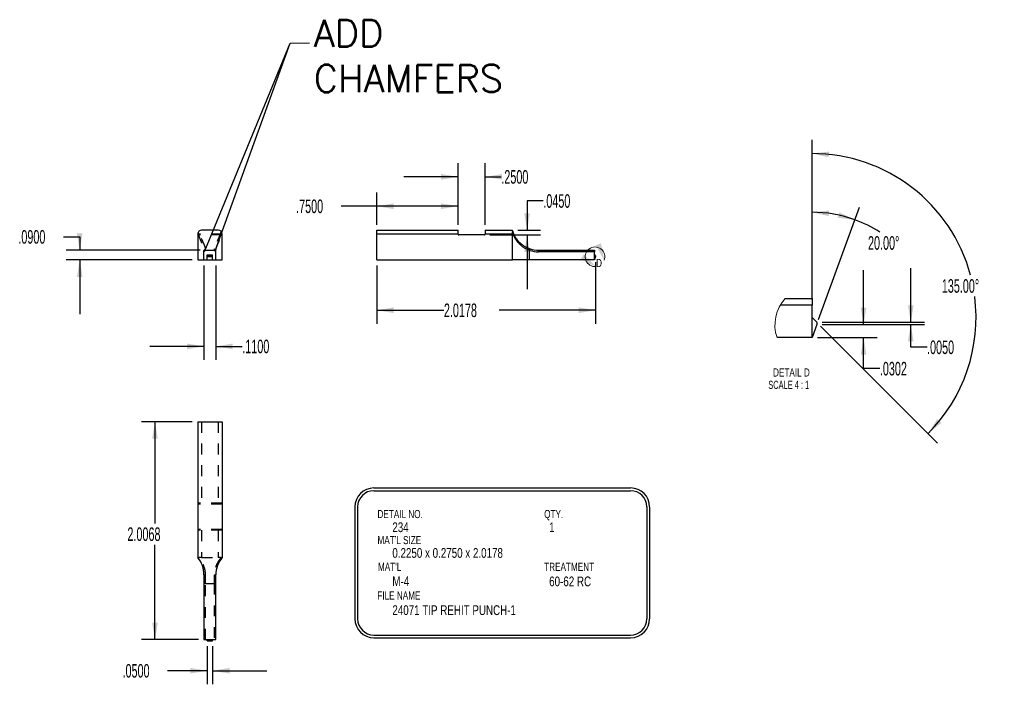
# Model space of a CAD drawing. Header units: inches. Extents: x 1880 to 2363, y -453 to -54.
# Tile 908 of 1056: x 2122 to 2131, y -449 to -443. Entities that reach past the tile are written whole.
import ezdxf

# ---------------------------------------------------------------- set-up
doc = ezdxf.new("R2010")
doc.units = ezdxf.units.IN
doc.header["$LTSCALE"] = 0.5
doc.header["$MEASUREMENT"] = 0
doc.linetypes.add('HIDDEN', pattern=[0.225, 0.15, -0.075])
for name, color, linetype in [('SID-M-D', 42, 'Continuous'), ('SID-M-H', 4, 'HIDDEN'), ('SID-M-M', 233, 'Continuous'), ('SID-M-S', 105, 'Continuous'), ('SID-M-S2', 1, 'Continuous')]:
    doc.layers.add(name, color=color, linetype=linetype)
doc.styles.add('SLDTEXTSTYLE0', font='TXT', dxfattribs={"width": 0.595745})
doc.styles.add('SLDTEXTSTYLE1', font='TXT', dxfattribs={"width": 0.744681})
doc.styles.add('T', font='romans.shx')

msp = doc.modelspace()

# ---------------------------------------------------------------- linework, layer by layer
at = {"color": 7, "linetype": 'Continuous', "lineweight": 18}
for centre, radius, start, end in [((2127.27476, -445.07167), 0.0904, 339.194396, 276.445377), ((2129.29436, -445.70034), 0.36158, 137.668594, 198.796418)]:
    msp.add_arc(centre, radius, start, end, dxfattribs=at)
for points in [[(2127.35926, -445.10378), (2127.33038, -444.94829), (2127.28151, -444.96606)], [(2127.28491, -445.16149), (2127.17077, -445.05202), (2127.14143, -445.09495)]]:
    msp.add_solid(points, dxfattribs=at)
at = {"layer": 'SID-M-D'}
for p, q in [((2129.2747, -445.46684), (2129.2747, -443.99514)), ((2126.01309, -444.7758), (2126.01309, -444.20984)), ((2126.26309, -444.7758), (2126.26309, -444.20984)), ((2126.01309, -444.33484), (2125.51309, -444.33484)), ((2126.26309, -444.33484), (2126.41157, -444.33484)), ((2125.26309, -444.7758), (2125.26309, -444.48081)), ((2126.01309, -444.7758), (2126.01309, -444.48081)), ((2125.26309, -444.60581), (2124.93587, -444.60581)), ((2126.01309, -444.60581), (2125.26309, -444.60581)), ((2126.79861, -444.55713), (2126.64861, -444.55713)), ((2126.64861, -444.55713), (2126.64861, -444.8258)), ((2129.2747, -445.46684), (2129.2747, -444.53614)), ((2129.3358, -445.64897), (2129.71273, -444.61338)), ((2126.30559, -444.8708), (2126.77361, -444.8708)), ((2126.56309, -444.8258), (2126.77361, -444.8258)), ((2126.64861, -444.8708), (2126.64861, -445.3708)), ((2122.37629, -444.88767), (2122.52629, -444.88767)), ((2122.52629, -444.88767), (2122.52629, -445.0108)), ((2123.63615, -445.0108), (2122.40129, -445.0108)), ((2123.56365, -445.1008), (2122.40129, -445.1008)), ((2122.52629, -445.1008), (2122.52629, -445.6008)), ((2123.67115, -445.1508), (2123.67115, -446.0226)), ((2123.78115, -445.1508), (2123.78115, -446.0226)), ((2125.26309, -445.1508), (2125.26309, -445.68943)), ((2127.28084, -445.12057), (2127.28084, -445.68943)), ((2129.75008, -445.69595), (2129.75008, -445.19595)), ((2130.18484, -445.67595), (2130.18484, -445.17595)), ((2125.26309, -445.56443), (2125.88237, -445.56443)), ((2127.28084, -445.56443), (2126.39036, -445.56443)), ((2129.3687, -445.67595), (2130.30984, -445.67595)), ((2129.3687, -445.69595), (2129.87508, -445.69595)), ((2129.3687, -445.69595), (2130.30984, -445.69595)), ((2130.18484, -445.90536), (2130.18484, -445.69595)), ((2129.35406, -445.71131), (2130.43211, -446.78936)), ((2129.3247, -445.81684), (2129.87508, -445.81684)), ((2129.75008, -446.10231), (2129.75008, -445.81684)), ((2123.67115, -445.8976), (2123.17115, -445.8976)), ((2123.78115, -445.8976), (2124.02454, -445.8976)), ((2130.33484, -445.90536), (2130.18484, -445.90536)), ((2129.90008, -446.10231), (2129.75008, -446.10231)), ((2123.56365, -446.59309), (2123.09495, -446.59309)), ((2123.21995, -446.59309), (2123.21995, -447.52869)), ((2123.21995, -448.59984), (2123.21995, -447.72712)), ((2123.62115, -448.59984), (2123.09495, -448.59984)), ((2123.70115, -448.66084), (2123.70115, -449.01235)), ((2123.75115, -448.66084), (2123.75115, -449.01235)), ((2123.70115, -448.88735), (2123.33654, -448.88735)), ((2123.75115, -448.88735), (2124.25115, -448.88735))]:
    msp.add_line(p, q, dxfattribs=at)
for centre, radius, start, end in [((2129.2747, -445.63195), 1.51182, 14.992697, 90), ((2129.2747, -445.81684), 1.1557, 70, 90), ((2129.2747, -445.81684), 1.1557, 57.269256, 70), ((2129.2747, -445.63195), 1.51182, 315, 7.321591)]:
    msp.add_arc(centre, radius, start, end, dxfattribs=at)
for points in [[(2129.2747, -444.12014), (2129.42916, -444.15412), (2129.43183, -444.10219)], [(2126.01309, -444.33484), (2125.85709, -444.30884), (2125.85709, -444.36084)], [(2126.26309, -444.33484), (2126.41909, -444.36084), (2126.41909, -444.30884)], [(2125.26309, -444.60581), (2125.41909, -444.63181), (2125.41909, -444.57981)], [(2126.01309, -444.60581), (2125.85709, -444.57981), (2125.85709, -444.63181)], [(2126.64861, -444.8258), (2126.67461, -444.6698), (2126.62261, -444.6698)], [(2129.2747, -444.66114), (2129.42861, -444.69754), (2129.43209, -444.64566)], [(2129.66998, -444.73084), (2129.52737, -444.66246), (2129.5129, -444.71241)], [(2122.52629, -445.0108), (2122.55229, -444.8548), (2122.50029, -444.8548)], [(2126.64861, -444.8708), (2126.62261, -445.0268), (2126.67461, -445.0268)], [(2122.52629, -445.1008), (2122.50029, -445.2568), (2122.55229, -445.2568)], [(2125.26309, -445.56443), (2125.41909, -445.59043), (2125.41909, -445.53843)], [(2127.28084, -445.56443), (2127.12484, -445.53843), (2127.12484, -445.59043)], [(2129.75008, -445.69595), (2129.77608, -445.53995), (2129.72408, -445.53995)], [(2130.18484, -445.67595), (2130.21084, -445.51995), (2130.15884, -445.51995)], [(2130.18484, -445.69595), (2130.15884, -445.85195), (2130.21084, -445.85195)], [(2123.67115, -445.8976), (2123.51515, -445.8716), (2123.51515, -445.9236)], [(2123.78115, -445.8976), (2123.93715, -445.9236), (2123.93715, -445.8716)], [(2129.75008, -445.81684), (2129.72408, -445.97284), (2129.77608, -445.97284)], [(2123.21995, -446.59309), (2123.19395, -446.74909), (2123.24595, -446.74909)], [(2130.34372, -446.70097), (2130.46752, -446.60256), (2130.42891, -446.56772)], [(2123.21995, -448.59984), (2123.24595, -448.44384), (2123.19395, -448.44384)], [(2123.70115, -448.88735), (2123.54515, -448.86135), (2123.54515, -448.91335)], [(2123.75115, -448.88735), (2123.90715, -448.91335), (2123.90715, -448.86135)]]:
    msp.add_solid(points, dxfattribs=at)
at = {"layer": 'SID-M-H'}
for p, q in [((2123.83865, -444.8633), (2123.61365, -444.8633)), ((2123.83865, -444.8633), (2123.61365, -444.8633)), ((2123.83865, -444.8708), (2123.61365, -444.8708)), ((2125.26309, -444.8608), (2126.01309, -444.8608)), ((2126.26309, -444.8608), (2126.51309, -444.8608)), ((2123.68615, -444.99856), (2123.67115, -445.01282)), ((2123.68615, -445.0108), (2123.67115, -445.0258)), ((2123.67115, -445.1008), (2123.67115, -445.01282)), ((2123.68615, -445.0108), (2123.68615, -444.99856)), ((2123.68615, -445.0108), (2123.76615, -445.0108)), ((2123.70115, -445.1008), (2123.70115, -445.05457)), ((2123.70115, -445.05457), (2123.75115, -445.05457)), ((2123.75115, -445.1008), (2123.75115, -445.05457)), ((2123.76615, -444.99856), (2123.76615, -445.0108)), ((2123.78115, -445.01282), (2123.76615, -444.99856)), ((2123.78115, -445.0258), (2123.76615, -445.0108)), ((2123.78115, -445.1008), (2123.78115, -445.01282)), ((2126.67724, -444.99856), (2126.6726, -445.01282)), ((2126.6726, -445.1008), (2126.6726, -445.01282)), ((2126.75449, -445.0108), (2126.75449, -445.0258)), ((2123.70115, -445.06557), (2123.75115, -445.06557)), ((2123.70115, -445.07057), (2123.75115, -445.07057)), ((2123.64865, -446.59309), (2123.64865, -447.34309)), ((2123.80365, -446.59309), (2123.80365, -447.34309)), ((2123.83865, -447.34309), (2123.61365, -447.34309)), ((2123.83865, -447.35059), (2123.61365, -447.35059)), ((2123.83865, -447.58559), (2123.61365, -447.58559)), ((2123.83865, -447.59309), (2123.61365, -447.59309)), ((2123.64865, -447.59309), (2123.64865, -447.84309)), ((2123.80365, -447.59309), (2123.80365, -447.84309)), ((2123.64865, -447.84309), (2123.80365, -447.84309)), ((2123.68615, -448.00724), (2123.67115, -448.0026)), ((2123.68615, -448.08449), (2123.68615, -448.00724)), ((2123.78115, -448.0026), (2123.76615, -448.00724)), ((2123.76615, -448.00724), (2123.76615, -448.08449)), ((2123.68615, -448.08449), (2123.67115, -448.08449)), ((2123.68615, -448.08449), (2123.76615, -448.08449)), ((2123.68615, -448.59984), (2123.68615, -448.08449)), ((2123.78115, -448.08449), (2123.76615, -448.08449)), ((2123.76615, -448.08449), (2123.76615, -448.59984))]:
    msp.add_line(p, q, dxfattribs=at)
for points, knots in [([(2123.61505, -444.85101), (2123.61592, -444.85409), (2123.61769, -444.86029), (2123.62055, -444.86944), (2123.624, -444.87989), (2123.62809, -444.89153), (2123.63436, -444.90834), (2123.64231, -444.92829), (2123.65137, -444.95026), (2123.6594, -444.9701), (2123.66478, -444.98461), (2123.66798, -444.99479), (2123.66976, -445.00164), (2123.67093, -445.00775), (2123.67108, -445.01114), (2123.67115, -445.01282)], [0, 0, 0, 0, 0.0420151, 0.0845522, 0.1276675, 0.1903876, 0.253911, 0.3801602, 0.5056571, 0.6301341, 0.7545912, 0.8163377, 0.8772507, 0.9389134, 1, 1, 1, 1]), ([(2123.68615, -444.99856), (2123.68613, -444.99775), (2123.68609, -444.99611), (2123.68563, -444.99249), (2123.68455, -444.98746), (2123.68249, -444.98062), (2123.67974, -444.973), (2123.67636, -444.96464), (2123.67245, -444.95561), (2123.66811, -444.94598), (2123.66343, -444.93578), (2123.65846, -444.92501), (2123.65416, -444.91559), (2123.65067, -444.9078), (2123.64804, -444.90185), (2123.64542, -444.8958), (2123.64195, -444.88759), (2123.63766, -444.87704), (2123.63269, -444.86391), (2123.62876, -444.85253), (2123.62582, -444.84323), (2123.62445, -444.83849), (2123.62378, -444.83617)], [0, 0, 0, 0, 0.0311153, 0.0625347, 0.1245307, 0.1864197, 0.2485611, 0.3112606, 0.3739468, 0.4363772, 0.4987976, 0.5614206, 0.624385, 0.6558072, 0.6871374, 0.7183983, 0.7496115, 0.8119759, 0.8744156, 0.9371341, 0.9692287, 1, 1, 1, 1]), ([(2123.82852, -444.83617), (2123.82785, -444.83849), (2123.82648, -444.84323), (2123.82354, -444.85253), (2123.81962, -444.86391), (2123.81464, -444.87704), (2123.81035, -444.88759), (2123.80688, -444.8958), (2123.80426, -444.90185), (2123.80164, -444.9078), (2123.79815, -444.91559), (2123.79384, -444.92501), (2123.78888, -444.93578), (2123.78419, -444.94598), (2123.77985, -444.95561), (2123.77594, -444.96464), (2123.77257, -444.973), (2123.76981, -444.98062), (2123.76775, -444.98746), (2123.76668, -444.99249), (2123.76622, -444.99611), (2123.76617, -444.99775), (2123.76615, -444.99856)], [0, 0, 0, 0, 0.0307677, 0.0628659, 0.1255843, 0.1880241, 0.2503885, 0.2816017, 0.3128626, 0.3441928, 0.375615, 0.4385794, 0.5012024, 0.5636228, 0.6260532, 0.6887394, 0.7514389, 0.8135803, 0.8754693, 0.9374653, 0.9688809, 1, 1, 1, 1]), ([(2123.78115, -445.01282), (2123.78117, -445.012), (2123.78121, -445.01036), (2123.7815, -445.00762), (2123.78197, -445.00468), (2123.78283, -445.0005), (2123.78432, -444.99478), (2123.78753, -444.98461), (2123.7929, -444.9701), (2123.80094, -444.95026), (2123.81, -444.92829), (2123.81794, -444.90834), (2123.82421, -444.89153), (2123.82882, -444.87843), (2123.83323, -444.86497), (2123.83592, -444.85563), (2123.83726, -444.85101)], [0, 0, 0, 0, 0.030488, 0.0610941, 0.091846, 0.1227712, 0.1836755, 0.2454289, 0.3698842, 0.4943594, 0.6198545, 0.7461019, 0.8096163, 0.8723436, 0.9367869, 1, 1, 1, 1]), ([(2123.62378, -447.84612), (2123.62311, -447.84594), (2123.62179, -447.84556), (2123.62003, -447.84515), (2123.6182, -447.84481), (2123.61642, -447.84462), (2123.6155, -447.84473), (2123.61505, -447.84479)], [0, 0, 0, 0, 0.1701742, 0.3369052, 0.5004761, 0.7517553, 1, 1, 1, 1]), ([(2123.64865, -447.84309), (2123.64396, -447.84309), (2123.63935, -447.84334), (2123.63084, -447.84435), (2123.62696, -447.84511), (2123.62378, -447.84612)], [0, 0, 0, 0, 0.5, 0.5, 1, 1, 1, 1]), ([(2123.68615, -448.00724), (2123.68613, -448.00481), (2123.68609, -447.99993), (2123.68563, -447.99036), (2123.68455, -447.97865), (2123.68249, -447.9651), (2123.67974, -447.95203), (2123.67636, -447.9395), (2123.67245, -447.92758), (2123.66811, -447.91632), (2123.66343, -447.90574), (2123.65846, -447.8958), (2123.65416, -447.88807), (2123.65067, -447.88223), (2123.64804, -447.87804), (2123.64542, -447.87404), (2123.64195, -447.86894), (2123.63766, -447.863), (2123.63269, -447.85659), (2123.62876, -447.85184), (2123.62582, -447.84842), (2123.62445, -447.84688), (2123.62378, -447.84612)], [0, 0, 0, 0, 0.0311153, 0.0625347, 0.1245307, 0.1864197, 0.2485611, 0.3112606, 0.3739468, 0.4363772, 0.4987976, 0.5614206, 0.624385, 0.6558072, 0.6871374, 0.7183983, 0.7496115, 0.8119759, 0.8744156, 0.9371341, 0.9692287, 1, 1, 1, 1]), ([(2123.82852, -447.84612), (2123.82785, -447.84688), (2123.82648, -447.84842), (2123.82354, -447.85184), (2123.81962, -447.85659), (2123.81464, -447.863), (2123.81035, -447.86894), (2123.80688, -447.87404), (2123.80426, -447.87804), (2123.80164, -447.88223), (2123.79815, -447.88807), (2123.79384, -447.8958), (2123.78888, -447.90574), (2123.78419, -447.91632), (2123.77985, -447.92758), (2123.77594, -447.9395), (2123.77257, -447.95203), (2123.76981, -447.9651), (2123.76775, -447.97865), (2123.76668, -447.99036), (2123.76622, -447.99993), (2123.76617, -448.00481), (2123.76615, -448.00724)], [0, 0, 0, 0, 0.0307677, 0.0628659, 0.1255843, 0.1880241, 0.2503885, 0.2816017, 0.3128626, 0.3441928, 0.375615, 0.4385794, 0.5012024, 0.5636228, 0.6260532, 0.6887394, 0.7514389, 0.8135803, 0.8754693, 0.9374653, 0.9688809, 1, 1, 1, 1]), ([(2123.83726, -447.84479), (2123.83696, -447.84474), (2123.83638, -447.84465), (2123.83521, -447.84469), (2123.83361, -447.84488), (2123.83145, -447.84531), (2123.82951, -447.84585), (2123.82852, -447.84612)], [0, 0, 0, 0, 0.1654807, 0.3321544, 0.5003865, 0.7464618, 1, 1, 1, 1])]:
    msp.add_open_spline(points, degree=3, knots=knots, dxfattribs=at)
msp.add_open_spline([(2123.82852, -447.84612), (2123.82215, -447.84409), (2123.81303, -447.84309), (2123.80365, -447.84309)], degree=3, dxfattribs=at)
at = {"layer": 'SID-M-M'}
for p, q in [((2125.23751, -447.20256), (2127.60349, -447.20256)), ((2125.23751, -447.22756), (2127.60349, -447.22756)), ((2125.06251, -447.37756), (2125.06251, -448.40808)), ((2125.08751, -447.37756), (2125.08751, -448.40808)), ((2127.75349, -447.37756), (2127.75349, -448.40808)), ((2127.77849, -447.37756), (2127.77849, -448.40808)), ((2125.23751, -448.55808), (2127.60349, -448.55808)), ((2125.23751, -448.58308), (2127.60349, -448.58308))]:
    msp.add_line(p, q, dxfattribs=at)
for centre, radius, start, end in [((2125.23751, -447.37756), 0.175, 90, 180), ((2125.23751, -447.37756), 0.15, 90, 180), ((2127.60349, -447.37756), 0.175, 0, 90), ((2127.60349, -447.37756), 0.15, 0, 90), ((2125.23751, -448.40808), 0.175, 180, 270), ((2125.23751, -448.40808), 0.15, 180, 270), ((2127.60349, -448.40808), 0.15, 270, 0), ((2127.60349, -448.40808), 0.175, 270, 0)]:
    msp.add_arc(centre, radius, start, end, dxfattribs=at)
at = {"layer": 'SID-M-S'}
for p, q in [((2123.61365, -444.8608), (2123.61365, -445.1008)), ((2123.80365, -444.8258), (2123.64865, -444.8258)), ((2123.83865, -445.1008), (2123.83865, -444.8608)), ((2125.26309, -444.8608), (2125.26309, -444.8258)), ((2125.26309, -444.8258), (2126.01309, -444.8258)), ((2125.26309, -445.1008), (2125.26309, -444.8608)), ((2125.26309, -444.8608), (2126.01309, -444.8608)), ((2126.01309, -444.8608), (2126.01309, -444.8258)), ((2126.01309, -444.8633), (2126.01309, -444.8608)), ((2126.25559, -444.8708), (2126.02059, -444.8708)), ((2126.26309, -444.8258), (2126.26309, -444.8608)), ((2126.26309, -444.8258), (2126.51309, -444.8258)), ((2126.26309, -444.8608), (2126.51309, -444.8608)), ((2126.26309, -444.8608), (2126.26309, -444.8633)), ((2126.51309, -445.1008), (2126.51309, -444.8608)), ((2126.6726, -445.01282), (2126.67724, -444.99856)), ((2126.6726, -445.1008), (2126.6726, -445.01282)), ((2126.75449, -445.0258), (2126.75449, -445.0108)), ((2126.75449, -445.0108), (2127.26984, -445.0108)), ((2127.26984, -445.0258), (2126.75449, -445.0258)), ((2127.26984, -445.0108), (2127.26984, -445.0258)), ((2127.26984, -445.1008), (2127.26984, -445.0258)), ((2127.26984, -445.05457), (2127.28084, -445.06557)), ((2123.61365, -445.1008), (2123.83865, -445.1008)), ((2125.26309, -445.1008), (2126.51309, -445.1008)), ((2126.6726, -445.1008), (2126.51309, -445.1008)), ((2127.26984, -445.1008), (2126.6726, -445.1008)), ((2127.28084, -445.07057), (2127.26984, -445.1008)), ((2127.28084, -445.06557), (2127.28084, -445.07057)), ((2129.2747, -445.51684), (2128.9828, -445.51684)), ((2129.02706, -445.45684), (2129.2747, -445.45684)), ((2129.2747, -445.45684), (2129.2747, -445.51684)), ((2129.2747, -445.81684), (2129.2747, -445.51684)), ((2129.2747, -445.63195), (2129.3187, -445.67595)), ((2129.3187, -445.69595), (2129.2747, -445.81684)), ((2129.3187, -445.67595), (2129.3187, -445.69595)), ((2129.2747, -445.81684), (2128.95206, -445.81684)), ((2123.61365, -446.59309), (2123.61365, -447.84309)), ((2123.61365, -446.59309), (2123.83865, -446.59309)), ((2123.83865, -446.59309), (2123.83865, -447.84309)), ((2123.67115, -448.0026), (2123.67115, -448.59984)), ((2123.78115, -448.59984), (2123.78115, -448.0026)), ((2123.67115, -448.59984), (2123.70115, -448.59984)), ((2123.70115, -448.59984), (2123.75115, -448.59984)), ((2123.70115, -448.61084), (2123.70115, -448.59984)), ((2123.75115, -448.59984), (2123.78115, -448.59984)), ((2123.75115, -448.61084), (2123.75115, -448.59984)), ((2123.70115, -448.61084), (2123.75115, -448.61084))]:
    msp.add_line(p, q, dxfattribs=at)
for centre, radius, start, end in [((2123.64865, -444.8608), 0.035, 90, 180), ((2123.80365, -444.8608), 0.035, 0, 90), ((2126.02059, -444.8633), 0.0075, 180, 270), ((2126.25559, -444.8633), 0.0075, 270, 0), ((2126.75449, -444.7608), 0.265, 251.999618, 270), ((2126.75449, -444.7608), 0.25, 251.999618, 270), ((2123.42115, -448.0026), 0.25, 0, 39.646111), ((2124.03115, -448.0026), 0.25, 140.353889, 180)]:
    msp.add_arc(centre, radius, start, end, dxfattribs=at)
for points in [[(2126.51613, -444.83617), (2126.51409, -444.82973), (2126.51309, -444.8258), (2126.51309, -444.8258)], [(2126.51309, -444.8608), (2126.51309, -444.85743), (2126.51369, -444.85408), (2126.51479, -444.85101)]]:
    msp.add_open_spline(points, degree=3, dxfattribs=at)
for points, knots in [([(2126.51479, -444.85101), (2126.51475, -444.85009), (2126.51466, -444.84824), (2126.51469, -444.84556), (2126.51489, -444.84258), (2126.51531, -444.83934), (2126.51585, -444.83724), (2126.51613, -444.83617)], [0, 0, 0, 0, 0.1654807, 0.3321544, 0.5003865, 0.7464618, 1, 1, 1, 1]), ([(2126.6726, -445.01282), (2126.67029, -445.012), (2126.66565, -445.01036), (2126.65879, -445.00762), (2126.65198, -445.00468), (2126.64308, -445.0005), (2126.6322, -444.99478), (2126.61539, -444.98461), (2126.59564, -444.9701), (2126.57432, -444.95026), (2126.55545, -444.92829), (2126.54183, -444.90834), (2126.53225, -444.89153), (2126.5257, -444.87843), (2126.5198, -444.86497), (2126.51645, -444.85563), (2126.51479, -444.85101)], [0, 0, 0, 0, 0.030488, 0.0610941, 0.091846, 0.1227712, 0.1836755, 0.2454289, 0.3698842, 0.4943594, 0.6198545, 0.7461019, 0.8096163, 0.8723436, 0.9367869, 1, 1, 1, 1]), ([(2126.51613, -444.83617), (2126.51688, -444.83849), (2126.51843, -444.84323), (2126.52184, -444.85253), (2126.52659, -444.86391), (2126.533, -444.87704), (2126.53894, -444.88759), (2126.54404, -444.8958), (2126.54804, -444.90185), (2126.55224, -444.9078), (2126.55807, -444.91559), (2126.5658, -444.92501), (2126.57574, -444.93578), (2126.58633, -444.94598), (2126.59758, -444.95561), (2126.6095, -444.96464), (2126.62204, -444.973), (2126.6351, -444.98062), (2126.64865, -444.98746), (2126.66036, -444.99249), (2126.66993, -444.99611), (2126.67481, -444.99775), (2126.67724, -444.99856)], [0, 0, 0, 0, 0.0307677, 0.0628659, 0.1255843, 0.1880241, 0.2503885, 0.2816017, 0.3128626, 0.3441928, 0.375615, 0.4385794, 0.5012024, 0.5636228, 0.6260532, 0.6887394, 0.7514389, 0.8135803, 0.8754693, 0.9374653, 0.9688809, 1, 1, 1, 1])]:
    msp.add_open_spline(points, degree=3, knots=knots, dxfattribs=at)
at = {"layer": 'SID-M-S2'}
for p, q in [((2123.67865, -445.0183), (2124.46451, -443.1026)), ((2123.77365, -445.0183), (2124.46451, -443.1026)), ((2124.46451, -443.1026), (2124.64336, -443.09916))]:
    msp.add_line(p, q, dxfattribs=at)

# ---------------------------------------------------------------- texts
at = {"color": 7, "lineweight": 18, "style": 'SLDTEXTSTYLE0', "width": 0.75}
msp.add_text('D', height=0.075, dxfattribs=at).set_placement((2127.28491, -445.16651))
at = {"layer": 'SID-M-D'}
for s, height, style, width, p in [('DETAIL D', 0.075, 'SLDTEXTSTYLE0', 0.75, (2128.91569, -446.17526)), ('SCALE 4 : 1', 0.075, 'SLDTEXTSTYLE1', 0.681818, (2128.87199, -446.28963)), ('DETAIL NO.', 0.075, 'SLDTEXTSTYLE0', 0.75, (2125.27039, -447.48036)), ('QTY.', 0.075, 'SLDTEXTSTYLE0', 0.75, (2126.80663, -447.48036)), ('234', 0.09, 'SLDTEXTSTYLE0', 0.75, (2125.40733, -447.60964)), ('1', 0.09, 'SLDTEXTSTYLE0', 0.75, (2126.85236, -447.60964)), ("MAT'L SIZE", 0.075, 'SLDTEXTSTYLE0', 0.75, (2125.27039, -447.72046)), ('0.2250 x 0.2750 x 2.0178', 0.09, 'SLDTEXTSTYLE0', 0.75, (2125.40733, -447.84644)), ("MAT'L", 0.075, 'SLDTEXTSTYLE0', 0.75, (2125.27502, -447.96663)), ('TREATMENT', 0.075, 'SLDTEXTSTYLE0', 0.75, (2126.80663, -447.96663)), ('M-4', 0.09, 'SLDTEXTSTYLE0', 0.75, (2125.40733, -448.10768)), ('60-62 RC', 0.09, 'SLDTEXTSTYLE0', 0.75, (2126.85236, -448.10875)), ('FILE NAME', 0.075, 'SLDTEXTSTYLE0', 0.75, (2125.26909, -448.23076)), ('24071 TIP REHIT PUNCH-1', 0.09, 'SLDTEXTSTYLE0', 0.75, (2125.40733, -448.37378))]:
    msp.add_text(s, height=height, dxfattribs=dict(at, style=style, width=width)).set_placement(p)
at = {"layer": 'SID-M-D', "char_height": 0.125, "attachment_point": 1, "style": 'SLDTEXTSTYLE0'}
for s, insert in [('.2500', (2126.41157, -444.27292)), ('.0450', (2126.79861, -444.49521)), ('.7500', (2124.52025, -444.54389)), ('.0900', (2121.96066, -444.82576)), ('20.00°', (2129.79089, -444.88195)), ('135.00°', (2130.47075, -445.27816)), ('2.0178', (2125.88237, -445.50252)), ('.1100', (2124.02454, -445.83568)), ('.0050', (2130.33484, -445.84345)), ('.0302', (2129.90008, -446.04039)), ('2.0068', (2122.96596, -447.56599)), ('.0500', (2122.92092, -448.82543))]:
    msp.add_mtext(s, dxfattribs=dict(at, insert=insert))
at = {"layer": 'SID-M-S2', "insert": (2124.68133, -442.88649), "char_height": 0.25, "width": 1.6937786, "attachment_point": 1, "style": 'T'}
msp.add_mtext('{ADD CHAMFERS}', dxfattribs=at)

doc.saveas('drawing.dxf')
